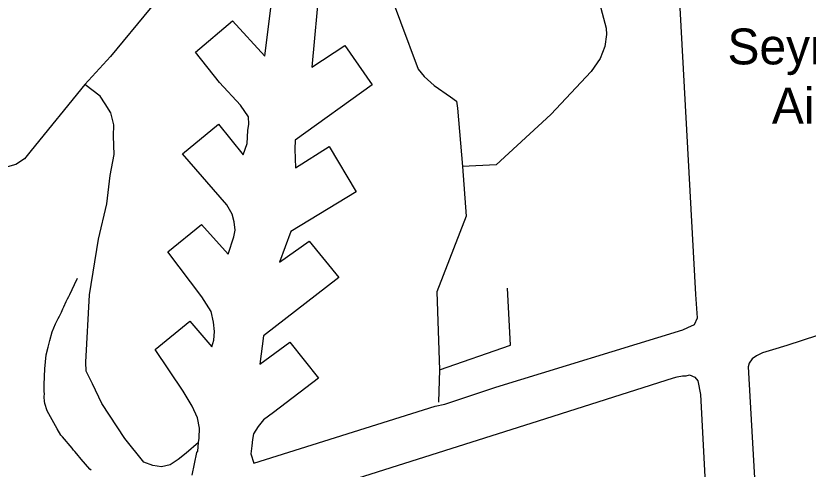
# Model space of a CAD drawing. Extents: x 2206922 to 2357709, y 510027 to 673830.
# Drawn here: x 2303373 to 2306687, y 579534 to 581431 of the extents above; entities that cross this region are included whole.
import ezdxf

# ---------------------------------------------------------------- set-up
doc = ezdxf.new("R2010")
doc.units = 0
for name, color, linetype in [('Exist Aviation Commercial or Municipal Label', 7, 'Continuous'), ('Exist Aviation Commercial or Municipal Perimeter Paved', 7, 'Continuous'), ('Exist Hydrographic Misc Water Feature', 7, 'Continuous'), ('Exist Road Non-System Type 51', 7, 'Continuous')]:
    doc.layers.add(name, color=color, linetype=linetype)

msp = doc.modelspace()

# ---------------------------------------------------------------- linework, layer by layer
at = {"layer": 'Exist Aviation Commercial or Municipal Perimeter Paved'}
for points in [[(2304642.9, 581565.7), (2304610.8, 581215.5), (2304749.7, 581306.9), (2304863.4, 581142.3), (2304542.1, 580911.1), (2304540.4, 580873), (2304543.4, 580795.1), (2304684.2, 580884.6), (2304796.3, 580693.9), (2304524.1, 580529), (2304475.5, 580400.5), (2304600.6, 580487.7), (2304724.2, 580335.3), (2304408.9, 580091.9), (2304394.3, 579973.9), (2304519.2, 580065.1), (2304638.7, 579914.5), (2304450.3, 579770.5), (2304408.7, 579740.2), (2304387.1, 579711.9), (2304367.3, 579681.7), (2304363.6, 579657.8), (2304359.9, 579631.6), (2304356.3, 579597.7), (2304368.6, 579559.7), (2305127.7, 579797.9), (2305167.6, 579806.3), (2305380.6, 579876.5), (2306163.7, 580116.8), (2306183.5, 580127), (2306211.4, 580139.3), (2306225.1, 580167.4), (2306218.1, 580265.4), (2306108.7, 582257)], [(2304137.8, 579645.2), (2304139.6, 579663.3), (2304139.7, 579665.3), (2304141.3, 579705.2), (2304132.7, 579749.3), (2304110.2, 579797), (2304073.6, 579860.5), (2303955.7, 580035.2), (2304100.4, 580152.7), (2304193.5, 580045.6), (2304201.2, 580073.7), (2304204.8, 580109.7), (2304200.3, 580149.7), (2304190, 580193.5), (2304151.3, 580255.1), (2304009.4, 580443.4), (2304150.1, 580557), (2304261.3, 580434.2), (2304284.6, 580506.4), (2304290.2, 580534.4), (2304285.9, 580568.4), (2304277.6, 580600.3), (2304255.2, 580640), (2304070.9, 580854), (2304221.5, 580977.5), (2304324.8, 580848.7), (2304340.2, 580896.7), (2304343.6, 580950.9), (2304347.4, 580976.8), (2304347.1, 581008.8), (2304312.6, 581056.4), (2304225.7, 581151.3), (2304124.4, 581278.3), (2304278.9, 581409.9), (2304414.3, 581261.4), (2304456.7, 581599.8)], [(2307171.8, 580237.7), (2306598.2, 580051.5), (2306538.4, 580032.9), (2306496.4, 580020.4), (2306470.7, 580008.1), (2306452.8, 579996), (2306441, 579977.9), (2306437.2, 579961.8), (2306444.8, 579814), (2306484.2, 579130.9)], [(2304494.3, 579399.2), (2305560.1, 579736.5), (2306123.8, 579916.5), (2306139.8, 579920.7), (2306161.8, 579924.8), (2306177.8, 579925.1), (2306191.7, 579929.2), (2306213.9, 579919.5), (2306225.9, 579903.6), (2306236.6, 579845.8), (2306276.6, 579104.7)], [(2304111.4, 579509.1), (2304130.4, 579603.1), (2304134.3, 579609.3), (2304137.8, 579645.2)]]:
    msp.add_lwpolyline(points, dxfattribs=at)
at = {"layer": 'Exist Hydrographic Misc Water Feature'}
msp.add_lwpolyline([(2303687.6, 579530.1), (2303683.1, 579534.4), (2303646.8, 579576), (2303628.7, 579597.8), (2303620.5, 579607.5), (2303614.6, 579613.3), (2303608.4, 579621.5), (2303567.8, 579669), (2303561.9, 579676.8), (2303545.9, 579702.7), (2303504.9, 579778.3), (2303494.4, 579808.2), (2303492.4, 579817.8), (2303492.4, 579823.9), (2303492.2, 579830), (2303491.9, 579834.1), (2303492.2, 579840.2), (2303492.4, 579845.8), (2303491.5, 579862.2), (2303491.5, 579869.9), (2303491.7, 579873.9), (2303491.5, 579880), (2303491.7, 579888.1), (2303495, 579954.1), (2303500.4, 580012.1), (2303507.9, 580044.2), (2303515.5, 580072.2), (2303525.4, 580108.1), (2303539.1, 580142.1), (2303550.4, 580164.4), (2303556.3, 580174.4), (2303564.5, 580190.6), (2303570.3, 580204.8), (2303574.2, 580212.7), (2303583.8, 580234.8), (2303589.6, 580246.9), (2303595.5, 580256.9), (2303599.4, 580264.8), (2303619.1, 580306.9), (2303630.8, 580333.1)], dxfattribs=at)
at = {"layer": 'Exist Road Non-System Type 51'}
msp.add_line((2305146, 579950), (2305141.5, 579814), dxfattribs=at)
for points in [[(2304220.1, 581898.4), (2304184.4, 581807), (2304135.4, 581713.3), (2304095.3, 581655.3), (2303934.8, 581461.3), (2303768.6, 581260.5), (2303661.9, 581143.4)], [(2304220.1, 581898.4), (2304694.1, 581822.2), (2304758.2, 581804.8), (2304786.3, 581793.1), (2304830.7, 581753.7), (2304863.3, 581706), (2304908.4, 581604.6), (2305056.6, 581208.3), (2305080.9, 581176.7), (2305123.2, 581139.2), (2305191.7, 581091.9), (2305215.8, 581074.1), (2305220.2, 581044.3), (2305240.9, 580800.5)], [(2305622.6, 581887.8), (2305742.4, 581757.5), (2305842.3, 581378.7), (2305844.5, 581352.8), (2305837.1, 581302.6), (2305817.6, 581252.4), (2305780.4, 581198.1), (2305610.4, 581018.4), (2305382.6, 580808), (2305240.9, 580800.5)], [(2303661.9, 581143.4), (2303437, 580867), (2303409.4, 580832.9), (2303373.8, 580808.5), (2303301.9, 580789.8), (2303206.2, 580766.7)], [(2304137.8, 579645.2), (2304086.3, 579600.8), (2304052.7, 579574.4), (2304018.8, 579552), (2303983, 579543.6), (2303946.9, 579549.3), (2303908.8, 579562.8), (2303829.8, 579662), (2303732.4, 579808.9), (2303693.5, 579890.4), (2303666.9, 579944.1), (2303666.4, 579982.1), (2303681.4, 580264), (2303718.8, 580496.3), (2303753.3, 580644.5), (2303768.1, 580762.8), (2303785.1, 580850.9), (2303782.3, 580926.8), (2303783.7, 580974.9), (2303771.1, 581024.6), (2303746.8, 581062.4), (2303726.5, 581094.2), (2303661.9, 581143.4)], [(2305240.9, 580800.5), (2305257.1, 580592.9), (2305134.5, 580275.6), (2305146, 579950)], [(2305146, 579950), (2305442.7, 580053), (2305430.3, 580290.8)]]:
    msp.add_lwpolyline(points, dxfattribs=at)

# ---------------------------------------------------------------- texts
at = {"layer": 'Exist Aviation Commercial or Municipal Label'}
for s, p in [('Seymour-Johnson', (2306349.9, 581227.6)), ('Air Force Base', (2306535.7, 580979.7))]:
    msp.add_text(s, height=150, dxfattribs=at).set_placement(p)

doc.saveas('drawing.dxf')
